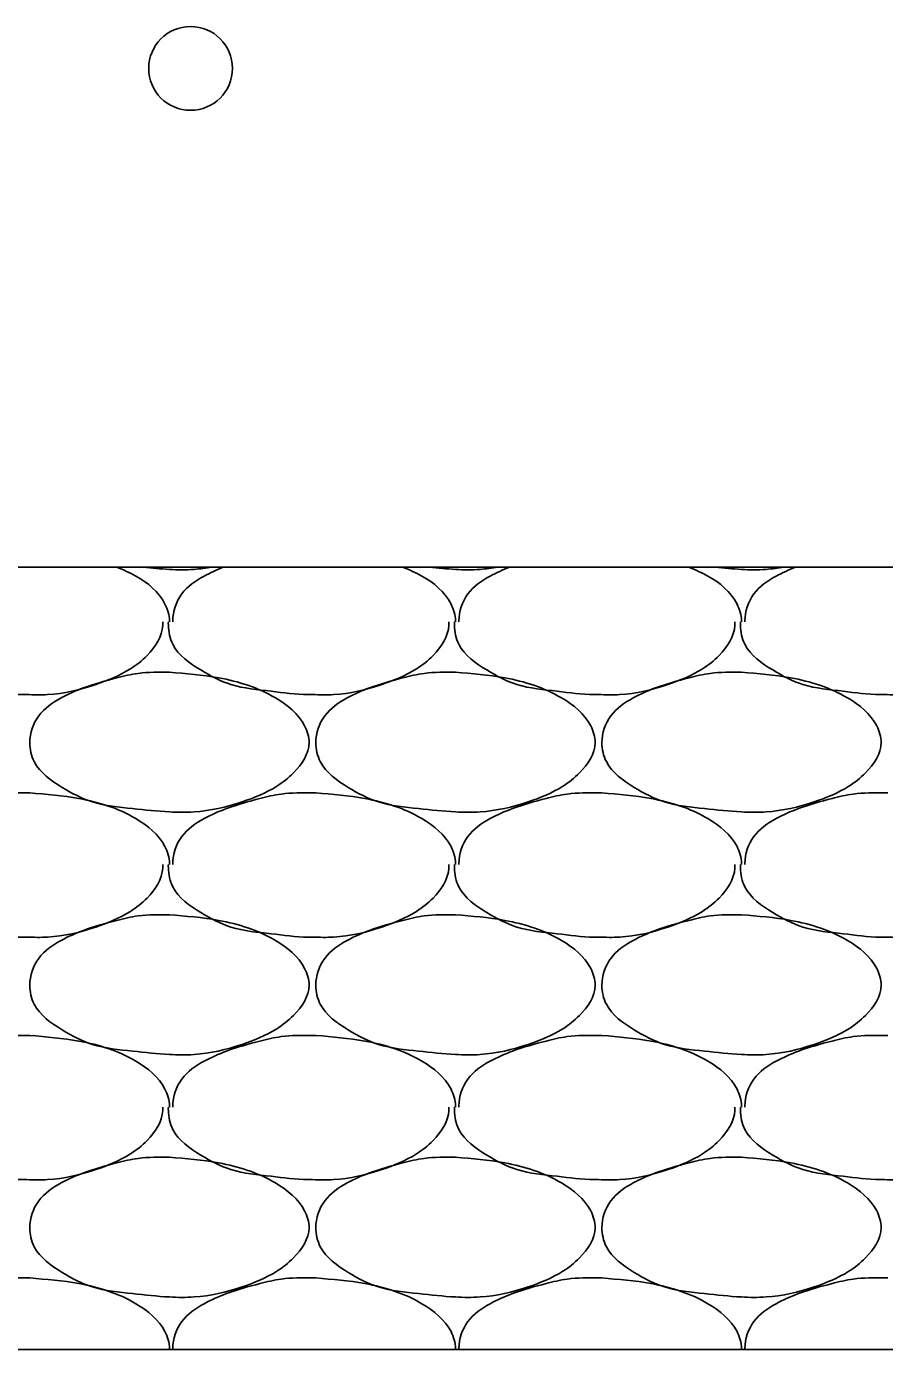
# Model space of a CAD drawing. Extents: x 634177 to 635904, y 289936 to 290970.
# Drawn here: x 635726.811 to 635728.731, y 290574.309 to 290577.268 of the extents above; entities that cross this region are included whole.
import ezdxf

# ---------------------------------------------------------------- set-up
doc = ezdxf.new("R2010")
doc.units = 0
doc.layers.add('Default', color=7, linetype='Continuous')

msp = doc.modelspace()

# ---------------------------------------------------------------- linework, layer by layer
at = {"layer": 'Default'}
for p, q in [((635719.7719, 290576.0588), (635753.5198, 290576.0588)), ((635726.8114, 290575.5538), (635726.8189, 290575.5538)), ((635727.4514, 290575.5538), (635727.4589, 290575.5538)), ((635728.0914, 290575.5538), (635728.0989, 290575.5538)), ((635728.7313, 290575.5538), (635728.7388, 290575.5538)), ((635726.8114, 290575.0113), (635726.8189, 290575.0113)), ((635727.4514, 290575.0113), (635727.4589, 290575.0113)), ((635728.0914, 290575.0113), (635728.0989, 290575.0113)), ((635728.7313, 290575.0113), (635728.7388, 290575.0113)), ((635726.8114, 290574.4689), (635726.8189, 290574.4689)), ((635727.4514, 290574.4689), (635727.4589, 290574.4689)), ((635728.0914, 290574.4689), (635728.0989, 290574.4689)), ((635728.7313, 290574.4689), (635728.7388, 290574.4689)), ((635719.7719, 290574.3089), (635749.77, 290574.3089))]:
    msp.add_line(p, q, dxfattribs=at)
msp.add_circle((635727.1787, 290577.1744), 0.0937, dxfattribs=at)
for points in [[(635727.0137, 290576.0588), (635727.0564, 290576.0388), (635727.1214, 290575.9763), (635727.1314, 290575.9388), (635727.1314, 290575.9363)], [(635727.2263, 290576.0588), (635727.1864, 290576.0538), (635727.1314, 290576.0538), (635727.0726, 290576.0588)], [(635727.1389, 290575.9363), (635727.1389, 290575.9388), (635727.1589, 290575.9988), (635727.2089, 290576.0388), (635727.2519, 290576.0588)], [(635727.6536, 290576.0588), (635727.6964, 290576.0388), (635727.7614, 290575.9763), (635727.7714, 290575.9388), (635727.7714, 290575.9363)], [(635727.8662, 290576.0588), (635727.8264, 290576.0538), (635727.7714, 290576.0538), (635727.7126, 290576.0588)], [(635727.7789, 290575.9363), (635727.7789, 290575.9388), (635727.7989, 290575.9988), (635727.8489, 290576.0388), (635727.8919, 290576.0588)], [(635728.2936, 290576.0588), (635728.3363, 290576.0388), (635728.4013, 290575.9763), (635728.4113, 290575.9388), (635728.4113, 290575.9363)], [(635728.5062, 290576.0588), (635728.4663, 290576.0538), (635728.4113, 290576.0538), (635728.3526, 290576.0588)], [(635728.4188, 290575.9363), (635728.4188, 290575.9388), (635728.4388, 290575.9988), (635728.4888, 290576.0388), (635728.5318, 290576.0588)], [(635726.8114, 290575.7738), (635726.8014, 290575.7738), (635726.719, 290575.7813), (635726.629, 290575.7963), (635726.5615, 290575.8288), (635726.499, 290575.8863), (635726.489, 290575.9288), (635726.489, 290575.9363)], [(635727.1164, 290575.9363), (635727.1164, 290575.9288), (635727.0814, 290575.8613), (635727.0439, 290575.8313), (635726.9664, 290575.7963), (635726.8589, 290575.7738), (635726.8114, 290575.7738)], [(635727.4514, 290575.7738), (635727.4414, 290575.7738), (635727.3589, 290575.7813), (635727.2689, 290575.7963), (635727.2014, 290575.8288), (635727.1389, 290575.8863), (635727.1289, 290575.9288), (635727.1289, 290575.9363)], [(635727.7564, 290575.9363), (635727.7564, 290575.9288), (635727.7214, 290575.8613), (635727.6839, 290575.8313), (635727.6064, 290575.7963), (635727.4989, 290575.7738), (635727.4514, 290575.7738)], [(635728.0914, 290575.7738), (635728.0814, 290575.7738), (635727.9989, 290575.7813), (635727.9089, 290575.7963), (635727.8414, 290575.8288), (635727.7789, 290575.8863), (635727.7689, 290575.9288), (635727.7689, 290575.9363)], [(635728.3963, 290575.9363), (635728.3963, 290575.9288), (635728.3613, 290575.8613), (635728.3238, 290575.8313), (635728.2464, 290575.7963), (635728.1389, 290575.7738), (635728.0914, 290575.7738)], [(635728.7313, 290575.7738), (635728.7213, 290575.7738), (635728.6388, 290575.7813), (635728.5488, 290575.7963), (635728.4813, 290575.8288), (635728.4188, 290575.8863), (635728.4088, 290575.9288), (635728.4088, 290575.9363)], [(635729.0363, 290575.9363), (635729.0363, 290575.9288), (635729.0013, 290575.8613), (635728.9638, 290575.8313), (635728.8863, 290575.7963), (635728.7788, 290575.7738), (635728.7313, 290575.7738)], [(635727.1314, 290575.8238), (635727.2414, 290575.8113), (635727.3689, 290575.7663), (635727.4339, 290575.7038), (635727.4439, 290575.6663), (635727.4089, 290575.5988), (635727.3714, 290575.5688), (635727.2939, 290575.5338), (635727.1864, 290575.5113), (635727.1314, 290575.5113), (635727.0489, 290575.5188), (635726.9589, 290575.5338), (635726.8914, 290575.5663), (635726.8289, 290575.6238), (635726.8189, 290575.6663), (635726.8389, 290575.7263), (635726.8889, 290575.7663), (635726.9389, 290575.7888), (635727.0139, 290575.8113), (635727.0614, 290575.8213), (635727.1314, 290575.8238)], [(635727.7714, 290575.8238), (635727.8814, 290575.8113), (635728.0089, 290575.7663), (635728.0739, 290575.7038), (635728.0839, 290575.6663), (635728.0489, 290575.5988), (635728.0114, 290575.5688), (635727.9339, 290575.5338), (635727.8264, 290575.5113), (635727.7714, 290575.5113), (635727.6889, 290575.5188), (635727.5989, 290575.5338), (635727.5314, 290575.5663), (635727.4689, 290575.6238), (635727.4589, 290575.6663), (635727.4789, 290575.7263), (635727.5289, 290575.7663), (635727.5789, 290575.7888), (635727.6539, 290575.8113), (635727.7014, 290575.8213), (635727.7714, 290575.8238)], [(635728.4113, 290575.8238), (635728.5213, 290575.8113), (635728.6488, 290575.7663), (635728.7138, 290575.7038), (635728.7238, 290575.6663), (635728.6888, 290575.5988), (635728.6513, 290575.5688), (635728.5738, 290575.5338), (635728.4663, 290575.5113), (635728.4113, 290575.5113), (635728.3288, 290575.5188), (635728.2389, 290575.5338), (635728.1714, 290575.5663), (635728.1089, 290575.6238), (635728.0989, 290575.6663), (635728.1189, 290575.7263), (635728.1689, 290575.7663), (635728.2189, 290575.7888), (635728.2939, 290575.8113), (635728.3413, 290575.8213), (635728.4113, 290575.8238)], [(635726.499, 290575.3938), (635726.499, 290575.3963), (635726.519, 290575.4563), (635726.569, 290575.4963), (635726.619, 290575.5188), (635726.694, 290575.5413), (635726.7414, 290575.5513), (635726.8114, 290575.5538)], [(635726.8189, 290575.5538), (635726.9289, 290575.5413), (635727.0564, 290575.4963), (635727.1214, 290575.4338), (635727.1314, 290575.3963), (635727.1314, 290575.3938)], [(635727.1389, 290575.3938), (635727.1389, 290575.3963), (635727.1589, 290575.4563), (635727.2089, 290575.4963), (635727.2589, 290575.5188), (635727.3339, 290575.5413), (635727.3814, 290575.5513), (635727.4514, 290575.5538)], [(635727.4589, 290575.5538), (635727.5689, 290575.5413), (635727.6964, 290575.4963), (635727.7614, 290575.4338), (635727.7714, 290575.3963), (635727.7714, 290575.3938)], [(635727.7789, 290575.3938), (635727.7789, 290575.3963), (635727.7989, 290575.4563), (635727.8489, 290575.4963), (635727.8989, 290575.5188), (635727.9739, 290575.5413), (635728.0214, 290575.5513), (635728.0914, 290575.5538)], [(635728.0989, 290575.5538), (635728.2089, 290575.5413), (635728.3363, 290575.4963), (635728.4013, 290575.4338), (635728.4113, 290575.3963), (635728.4113, 290575.3938)], [(635728.4188, 290575.3938), (635728.4188, 290575.3963), (635728.4388, 290575.4563), (635728.4888, 290575.4963), (635728.5388, 290575.5188), (635728.6138, 290575.5413), (635728.6613, 290575.5513), (635728.7313, 290575.5538)], [(635726.8114, 290575.2313), (635726.8014, 290575.2313), (635726.719, 290575.2388), (635726.629, 290575.2538), (635726.5615, 290575.2863), (635726.499, 290575.3438), (635726.489, 290575.3863), (635726.489, 290575.3938)], [(635727.1164, 290575.3938), (635727.1164, 290575.3863), (635727.0814, 290575.3188), (635727.0439, 290575.2888), (635726.9664, 290575.2538), (635726.8589, 290575.2313), (635726.8114, 290575.2313)], [(635727.4514, 290575.2313), (635727.4414, 290575.2313), (635727.3589, 290575.2388), (635727.2689, 290575.2538), (635727.2014, 290575.2863), (635727.1389, 290575.3438), (635727.1289, 290575.3863), (635727.1289, 290575.3938)], [(635727.7564, 290575.3938), (635727.7564, 290575.3863), (635727.7214, 290575.3188), (635727.6839, 290575.2888), (635727.6064, 290575.2538), (635727.4989, 290575.2313), (635727.4514, 290575.2313)], [(635728.0914, 290575.2313), (635728.0814, 290575.2313), (635727.9989, 290575.2388), (635727.9089, 290575.2538), (635727.8414, 290575.2863), (635727.7789, 290575.3438), (635727.7689, 290575.3863), (635727.7689, 290575.3938)], [(635728.3963, 290575.3938), (635728.3963, 290575.3863), (635728.3613, 290575.3188), (635728.3238, 290575.2888), (635728.2464, 290575.2538), (635728.1389, 290575.2313), (635728.0914, 290575.2313)], [(635728.7313, 290575.2313), (635728.7213, 290575.2313), (635728.6388, 290575.2388), (635728.5488, 290575.2538), (635728.4813, 290575.2863), (635728.4188, 290575.3438), (635728.4088, 290575.3863), (635728.4088, 290575.3938)], [(635729.0363, 290575.3938), (635729.0363, 290575.3863), (635729.0013, 290575.3188), (635728.9638, 290575.2888), (635728.8863, 290575.2538), (635728.7788, 290575.2313), (635728.7313, 290575.2313)], [(635727.1314, 290575.2813), (635727.2414, 290575.2688), (635727.3689, 290575.2238), (635727.4339, 290575.1613), (635727.4439, 290575.1238), (635727.4089, 290575.0563), (635727.3714, 290575.0263), (635727.2939, 290574.9913), (635727.1864, 290574.9688), (635727.1314, 290574.9688), (635727.0489, 290574.9763), (635726.9589, 290574.9913), (635726.8914, 290575.0238), (635726.8289, 290575.0813), (635726.8189, 290575.1238), (635726.8389, 290575.1838), (635726.8889, 290575.2238), (635726.9389, 290575.2463), (635727.0139, 290575.2688), (635727.0614, 290575.2788), (635727.1314, 290575.2813)], [(635727.7714, 290575.2813), (635727.8814, 290575.2688), (635728.0089, 290575.2238), (635728.0739, 290575.1613), (635728.0839, 290575.1238), (635728.0489, 290575.0563), (635728.0114, 290575.0263), (635727.9339, 290574.9913), (635727.8264, 290574.9688), (635727.7714, 290574.9688), (635727.6889, 290574.9763), (635727.5989, 290574.9913), (635727.5314, 290575.0238), (635727.4689, 290575.0813), (635727.4589, 290575.1238), (635727.4789, 290575.1838), (635727.5289, 290575.2238), (635727.5789, 290575.2463), (635727.6539, 290575.2688), (635727.7014, 290575.2788), (635727.7714, 290575.2813)], [(635728.4113, 290575.2813), (635728.5213, 290575.2688), (635728.6488, 290575.2238), (635728.7138, 290575.1613), (635728.7238, 290575.1238), (635728.6888, 290575.0563), (635728.6513, 290575.0263), (635728.5738, 290574.9913), (635728.4663, 290574.9688), (635728.4113, 290574.9688), (635728.3288, 290574.9763), (635728.2389, 290574.9913), (635728.1714, 290575.0238), (635728.1089, 290575.0813), (635728.0989, 290575.1238), (635728.1189, 290575.1838), (635728.1689, 290575.2238), (635728.2189, 290575.2463), (635728.2939, 290575.2688), (635728.3413, 290575.2788), (635728.4113, 290575.2813)], [(635726.499, 290574.8513), (635726.499, 290574.8538), (635726.519, 290574.9138), (635726.569, 290574.9538), (635726.619, 290574.9763), (635726.694, 290574.9988), (635726.7414, 290575.0088), (635726.8114, 290575.0113)], [(635726.8189, 290575.0113), (635726.9289, 290574.9988), (635727.0564, 290574.9538), (635727.1214, 290574.8913), (635727.1314, 290574.8538), (635727.1314, 290574.8513)], [(635727.1389, 290574.8513), (635727.1389, 290574.8538), (635727.1589, 290574.9138), (635727.2089, 290574.9538), (635727.2589, 290574.9763), (635727.3339, 290574.9988), (635727.3814, 290575.0088), (635727.4514, 290575.0113)], [(635727.4589, 290575.0113), (635727.5689, 290574.9988), (635727.6964, 290574.9538), (635727.7614, 290574.8913), (635727.7714, 290574.8538), (635727.7714, 290574.8513)], [(635727.7789, 290574.8513), (635727.7789, 290574.8538), (635727.7989, 290574.9138), (635727.8489, 290574.9538), (635727.8989, 290574.9763), (635727.9739, 290574.9988), (635728.0214, 290575.0088), (635728.0914, 290575.0113)], [(635728.0989, 290575.0113), (635728.2089, 290574.9988), (635728.3363, 290574.9538), (635728.4013, 290574.8913), (635728.4113, 290574.8538), (635728.4113, 290574.8513)], [(635728.4188, 290574.8513), (635728.4188, 290574.8538), (635728.4388, 290574.9138), (635728.4888, 290574.9538), (635728.5388, 290574.9763), (635728.6138, 290574.9988), (635728.6613, 290575.0088), (635728.7313, 290575.0113)], [(635726.8114, 290574.6889), (635726.8014, 290574.6889), (635726.719, 290574.6964), (635726.629, 290574.7114), (635726.5615, 290574.7439), (635726.499, 290574.8013), (635726.489, 290574.8438), (635726.489, 290574.8513)], [(635727.1164, 290574.8513), (635727.1164, 290574.8438), (635727.0814, 290574.7764), (635727.0439, 290574.7464), (635726.9664, 290574.7114), (635726.8589, 290574.6889), (635726.8114, 290574.6889)], [(635727.4514, 290574.6889), (635727.4414, 290574.6889), (635727.3589, 290574.6964), (635727.2689, 290574.7114), (635727.2014, 290574.7439), (635727.1389, 290574.8013), (635727.1289, 290574.8438), (635727.1289, 290574.8513)], [(635727.7564, 290574.8513), (635727.7564, 290574.8438), (635727.7214, 290574.7764), (635727.6839, 290574.7464), (635727.6064, 290574.7114), (635727.4989, 290574.6889), (635727.4514, 290574.6889)], [(635728.0914, 290574.6889), (635728.0814, 290574.6889), (635727.9989, 290574.6964), (635727.9089, 290574.7114), (635727.8414, 290574.7439), (635727.7789, 290574.8013), (635727.7689, 290574.8438), (635727.7689, 290574.8513)], [(635728.3963, 290574.8513), (635728.3963, 290574.8438), (635728.3613, 290574.7764), (635728.3238, 290574.7464), (635728.2464, 290574.7114), (635728.1389, 290574.6889), (635728.0914, 290574.6889)], [(635728.7313, 290574.6889), (635728.7213, 290574.6889), (635728.6388, 290574.6964), (635728.5488, 290574.7114), (635728.4813, 290574.7439), (635728.4188, 290574.8013), (635728.4088, 290574.8438), (635728.4088, 290574.8513)], [(635729.0363, 290574.8513), (635729.0363, 290574.8438), (635729.0013, 290574.7764), (635728.9638, 290574.7464), (635728.8863, 290574.7114), (635728.7788, 290574.6889), (635728.7313, 290574.6889)], [(635727.1314, 290574.7389), (635727.2414, 290574.7264), (635727.3689, 290574.6814), (635727.4339, 290574.6189), (635727.4439, 290574.5814), (635727.4089, 290574.5139), (635727.3714, 290574.4839), (635727.2939, 290574.4489), (635727.1864, 290574.4264), (635727.1314, 290574.4264), (635727.0489, 290574.4339), (635726.9589, 290574.4489), (635726.8914, 290574.4814), (635726.8289, 290574.5389), (635726.8189, 290574.5814), (635726.8389, 290574.6414), (635726.8889, 290574.6814), (635726.9389, 290574.7039), (635727.0139, 290574.7264), (635727.0614, 290574.7364), (635727.1314, 290574.7389)], [(635727.7714, 290574.7389), (635727.8814, 290574.7264), (635728.0089, 290574.6814), (635728.0739, 290574.6189), (635728.0839, 290574.5814), (635728.0489, 290574.5139), (635728.0114, 290574.4839), (635727.9339, 290574.4489), (635727.8264, 290574.4264), (635727.7714, 290574.4264), (635727.6889, 290574.4339), (635727.5989, 290574.4489), (635727.5314, 290574.4814), (635727.4689, 290574.5389), (635727.4589, 290574.5814), (635727.4789, 290574.6414), (635727.5289, 290574.6814), (635727.5789, 290574.7039), (635727.6539, 290574.7264), (635727.7014, 290574.7364), (635727.7714, 290574.7389)], [(635728.4113, 290574.7389), (635728.5213, 290574.7264), (635728.6488, 290574.6814), (635728.7138, 290574.6189), (635728.7238, 290574.5814), (635728.6888, 290574.5139), (635728.6513, 290574.4839), (635728.5738, 290574.4489), (635728.4663, 290574.4264), (635728.4113, 290574.4264), (635728.3288, 290574.4339), (635728.2389, 290574.4489), (635728.1714, 290574.4814), (635728.1089, 290574.5389), (635728.0989, 290574.5814), (635728.1189, 290574.6414), (635728.1689, 290574.6814), (635728.2189, 290574.7039), (635728.2939, 290574.7264), (635728.3413, 290574.7364), (635728.4113, 290574.7389)], [(635726.499, 290574.3089), (635726.499, 290574.3114), (635726.519, 290574.3714), (635726.569, 290574.4114), (635726.619, 290574.4339), (635726.694, 290574.4564), (635726.7414, 290574.4664), (635726.8114, 290574.4689)], [(635726.8189, 290574.4689), (635726.9289, 290574.4564), (635727.0564, 290574.4114), (635727.1214, 290574.3489), (635727.1314, 290574.3114), (635727.1314, 290574.3089)], [(635727.1389, 290574.3089), (635727.1389, 290574.3114), (635727.1589, 290574.3714), (635727.2089, 290574.4114), (635727.2589, 290574.4339), (635727.3339, 290574.4564), (635727.3814, 290574.4664), (635727.4514, 290574.4689)], [(635727.4589, 290574.4689), (635727.5689, 290574.4564), (635727.6964, 290574.4114), (635727.7614, 290574.3489), (635727.7714, 290574.3114), (635727.7714, 290574.3089)], [(635727.7789, 290574.3089), (635727.7789, 290574.3114), (635727.7989, 290574.3714), (635727.8489, 290574.4114), (635727.8989, 290574.4339), (635727.9739, 290574.4564), (635728.0214, 290574.4664), (635728.0914, 290574.4689)], [(635728.0989, 290574.4689), (635728.2089, 290574.4564), (635728.3363, 290574.4114), (635728.4013, 290574.3489), (635728.4113, 290574.3114), (635728.4113, 290574.3089)], [(635728.4188, 290574.3089), (635728.4188, 290574.3114), (635728.4388, 290574.3714), (635728.4888, 290574.4114), (635728.5388, 290574.4339), (635728.6138, 290574.4564), (635728.6613, 290574.4664), (635728.7313, 290574.4689)]]:
    msp.add_spline(points, degree=3, dxfattribs=at)

doc.saveas('drawing.dxf')
